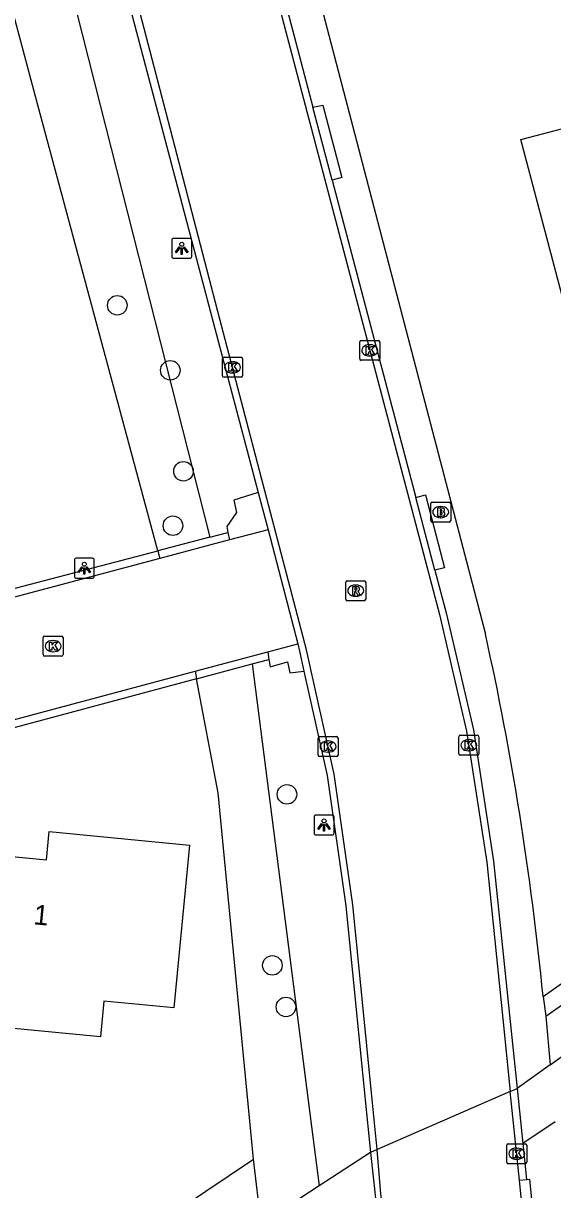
# Model space of a CAD drawing. Extents: x 162157 to 163165, y 378998 to 380775.
# Drawn here: x 162660.8 to 162687.3, y 380445.7 to 380504.1 of the extents above; entities that cross this region are included whole.
import ezdxf

# ---------------------------------------------------------------- set-up
doc = ezdxf.new("R2010")
doc.units = 0
for name, color, linetype in [('IMGEO_Boom', 7, 'Continuous'), ('IMGEO_Brandkraan', 7, 'Continuous'), ('IMGEO_Fietspad_open', 7, 'Continuous'), ('IMGEO_Gemengd_bos', 7, 'Continuous'), ('IMGEO_Groenvoorziening', 7, 'Continuous'), ('IMGEO_Kolk', 7, 'Continuous'), ('IMGEO_Lichtpunt', 7, 'Continuous'), ('IMGEO_Pand', 7, 'Continuous'), ('IMGEO_Pand_nummerreeks', 7, 'Continuous'), ('IMGEO_Rijbaan_lokaal_gesloten', 7, 'Continuous'), ('IMGEO_Rijbaan_lokaal_open', 7, 'Continuous'), ('IMGEO_Rioolput', 7, 'Continuous'), ('IMGEO_Voetpad_halfverhard', 7, 'Continuous'), ('IMGEO_Voetpad_open', 7, 'Continuous')]:
    doc.layers.add(name, color=color, linetype=linetype)

msp = doc.modelspace()

# ---------------------------------------------------------------- linework, layer by layer
at = {"layer": 'IMGEO_Boom'}
for centre in [(162665.521, 380489.983), (162668.174, 380486.729), (162668.834, 380481.673), (162668.307, 380478.95), (162674.016, 380465.494), (162673.286, 380456.933), (162673.967, 380454.853)]:
    msp.add_circle(centre, 0.489, dxfattribs=at)
at = {"layer": 'IMGEO_Brandkraan'}
for p, q in [((162681.216, 380479.204), (162681.216, 380480.056)), ((162681.291, 380480.13), (162682.143, 380480.13)), ((162681.704, 380479.91), (162681.729, 380479.91)), ((162682.217, 380480.056), (162682.217, 380479.204)), ((162681.727, 380479.35), (162681.702, 380479.35)), ((162682.143, 380479.13), (162681.291, 380479.13))]:
    msp.add_line(p, q, dxfattribs=at)
for points in [[(162681.216, 380479.204), (162681.216, 380480.056)], [(162681.291, 380480.13), (162682.143, 380480.13)], [(162681.564, 380479.83), (162681.564, 380479.43), (162681.777, 380479.43)], [(162681.795, 380479.83), (162681.564, 380479.83)], [(162682.217, 380480.056), (162682.217, 380479.204)], [(162681.743, 380479.749), (162681.689, 380479.749), (162681.689, 380479.673)], [(162681.689, 380479.673), (162681.742, 380479.673)], [(162681.751, 380479.597), (162681.689, 380479.597), (162681.689, 380479.516)], [(162681.689, 380479.516), (162681.751, 380479.516)], [(162682.143, 380479.13), (162681.291, 380479.13)]]:
    msp.add_lwpolyline(points, dxfattribs=at)
for centre, radius, start, end in [((162681.293, 380480.054), 0.0765, 91.55205, 178.44795), ((162681.293, 380480.054), 0.0765, 91.55205, 178.44795), ((162681.799, 380479.685), 0.145, 59.4692, 91.53667), ((162682.141, 380480.054), 0.0765, 1.55205, 88.44795), ((162682.141, 380480.054), 0.0765, 1.55205, 88.44795), ((162681.744, 380479.711), 0.0379, 267.82845, 90.93552), ((162681.752, 380479.556), 0.0404, 269.87594, 90.50774), ((162681.783, 380479.681), 0.251, 268.66757, 293.53466), ((162681.824, 380479.732), 0.0922, 285.51372, 58.15012), ((162681.829, 380479.54), 0.105, 301.31148, 78.98903), ((162681.293, 380479.206), 0.0765, 181.55205, 268.44795), ((162681.293, 380479.206), 0.0765, 181.55205, 268.44795), ((162682.141, 380479.206), 0.0765, 271.55205, 358.44795), ((162682.141, 380479.206), 0.0765, 271.55205, 358.44795)]:
    msp.add_arc(centre, radius, start, end, dxfattribs=at)
for centre, major_axis, ratio, start_param, end_param in [((162681.703, 380479.63), (-0.387, 0.002), 0.722429, 4.712389, 7.853982), ((162681.728, 380479.63), (-0.39, 0.002), 0.717154, 1.570796, 4.712389)]:
    msp.add_ellipse(centre, major_axis=major_axis, ratio=ratio, start_param=start_param, end_param=end_param, dxfattribs=at)
at = {"layer": 'IMGEO_Fietspad_open'}
for points in [[(162687.201, 380451.947), (162700.191, 380461.198), (162718.073, 380473.747), (162721.839, 380476.39), (162731.822, 380483.297)], [(162687.201, 380451.947), (162685.541, 380450.765)], [(162687.45, 380449.103), (162685.825, 380448.011)]]:
    msp.add_lwpolyline(points, dxfattribs=at)
at = {"layer": 'IMGEO_Gemengd_bos'}
msp.add_lwpolyline([(162686.842, 380455.383), (162698.747, 380463.798), (162717.329, 380476.675), (162717.214, 380477.109), (162722.756, 380480.815), (162721.635, 380488.635), (162709.746, 380529.126), (162706.597, 380543.52), (162702.968, 380557.567), (162695.09, 380585.37), (162687.837, 380613.552), (162683.878, 380612.514), (162673.502, 380651.377), (162671.402, 380650.811), (162667.467, 380665.693), (162654.457, 380673.698)], dxfattribs=at)
at = {"layer": 'IMGEO_Groenvoorziening'}
for points in [[(162655.034, 380537.94), (162664.661, 380500), (162670.147, 380478.375)], [(162667.543, 380477.694), (162661.54, 380500), (162651.656, 380537.009)], [(162672.276, 380472.024), (162675.255, 380448.864), (162675.637, 380445.897)], [(162672.345, 380447.227), (162670.571, 380465.579), (162669.481, 380471.274)], [(162613.427, 380456.794), (162617.964, 380424.039), (162634.993, 380422.187), (162672.345, 380447.227)], [(162672.73, 380443.999), (162672.345, 380447.227)]]:
    msp.add_lwpolyline(points, dxfattribs=at)
at = {"layer": 'IMGEO_Kolk'}
for p, q in [((162677.663, 380487.303), (162677.663, 380488.155)), ((162677.738, 380488.229), (162678.59, 380488.229)), ((162678.151, 380488.009), (162678.176, 380488.009)), ((162678.664, 380488.155), (162678.664, 380487.303)), ((162678.174, 380487.449), (162678.149, 380487.449)), ((162670.79, 380486.453), (162670.79, 380487.305)), ((162670.865, 380487.379), (162671.717, 380487.379)), ((162671.278, 380487.159), (162671.303, 380487.159)), ((162671.791, 380487.305), (162671.791, 380486.453)), ((162678.59, 380487.229), (162677.738, 380487.229)), ((162671.717, 380486.379), (162670.865, 380486.379)), ((162671.301, 380486.599), (162671.276, 380486.599)), ((162661.88, 380473.418), (162662.732, 380473.418)), ((162661.805, 380472.492), (162661.805, 380473.344)), ((162662.293, 380473.198), (162662.318, 380473.198)), ((162662.806, 380473.344), (162662.806, 380472.492)), ((162662.732, 380472.418), (162661.88, 380472.418)), ((162662.316, 380472.638), (162662.291, 380472.638)), ((162675.574, 380467.463), (162675.574, 380468.315)), ((162675.649, 380468.389), (162676.501, 380468.389)), ((162676.062, 380468.169), (162676.087, 380468.169)), ((162676.575, 380468.315), (162676.575, 380467.463)), ((162682.624, 380467.532), (162682.624, 380468.384)), ((162682.699, 380468.458), (162683.551, 380468.458)), ((162683.112, 380468.238), (162683.137, 380468.238)), ((162683.625, 380468.384), (162683.625, 380467.532)), ((162676.085, 380467.609), (162676.06, 380467.609)), ((162683.135, 380467.678), (162683.11, 380467.678)), ((162676.501, 380467.389), (162675.649, 380467.389)), ((162683.551, 380467.458), (162682.699, 380467.458)), ((162685.026, 380447.077), (162685.026, 380447.929)), ((162685.101, 380448.003), (162685.953, 380448.003)), ((162685.514, 380447.783), (162685.539, 380447.783)), ((162686.027, 380447.929), (162686.027, 380447.077)), ((162685.537, 380447.223), (162685.512, 380447.223)), ((162685.953, 380447.003), (162685.101, 380447.003))]:
    msp.add_line(p, q, dxfattribs=at)
for points in [[(162677.663, 380487.303), (162677.663, 380488.155)], [(162677.738, 380488.229), (162678.59, 380488.229)], [(162678.664, 380488.155), (162678.664, 380487.303)], [(162677.984, 380487.929), (162678.107, 380487.929), (162678.107, 380487.778), (162678.237, 380487.929), (162678.401, 380487.929), (162678.255, 380487.778), (162678.408, 380487.529), (162678.256, 380487.529), (162678.171, 380487.693), (162678.107, 380487.626), (162678.107, 380487.529), (162677.984, 380487.529), (162677.984, 380487.929)], [(162670.79, 380486.453), (162670.79, 380487.305)], [(162670.865, 380487.379), (162671.717, 380487.379)], [(162671.111, 380487.079), (162671.234, 380487.079), (162671.234, 380486.928), (162671.364, 380487.079), (162671.528, 380487.079), (162671.382, 380486.928), (162671.535, 380486.679), (162671.383, 380486.679), (162671.298, 380486.843), (162671.234, 380486.776), (162671.234, 380486.679), (162671.111, 380486.679), (162671.111, 380487.079)], [(162671.791, 380487.305), (162671.791, 380486.453)], [(162678.59, 380487.229), (162677.738, 380487.229)], [(162671.717, 380486.379), (162670.865, 380486.379)], [(162661.88, 380473.418), (162662.732, 380473.418)], [(162661.805, 380472.492), (162661.805, 380473.344)], [(162662.126, 380473.118), (162662.249, 380473.118), (162662.249, 380472.967), (162662.379, 380473.118), (162662.543, 380473.118), (162662.397, 380472.967), (162662.55, 380472.718), (162662.398, 380472.718), (162662.313, 380472.882), (162662.249, 380472.815), (162662.249, 380472.718), (162662.126, 380472.718), (162662.126, 380473.118)], [(162662.806, 380473.344), (162662.806, 380472.492)], [(162662.732, 380472.418), (162661.88, 380472.418)], [(162675.574, 380467.463), (162675.574, 380468.315)], [(162675.649, 380468.389), (162676.501, 380468.389)], [(162676.575, 380468.315), (162676.575, 380467.463)], [(162682.624, 380467.532), (162682.624, 380468.384)], [(162682.699, 380468.458), (162683.551, 380468.458)], [(162682.945, 380468.158), (162683.068, 380468.158), (162683.068, 380468.007), (162683.198, 380468.158), (162683.362, 380468.158), (162683.216, 380468.007), (162683.369, 380467.758), (162683.217, 380467.758), (162683.132, 380467.922), (162683.068, 380467.855), (162683.068, 380467.758), (162682.945, 380467.758), (162682.945, 380468.158)], [(162683.625, 380468.384), (162683.625, 380467.532)], [(162675.895, 380468.089), (162676.018, 380468.089), (162676.018, 380467.938), (162676.148, 380468.089), (162676.312, 380468.089), (162676.166, 380467.938), (162676.319, 380467.689), (162676.167, 380467.689), (162676.082, 380467.853), (162676.018, 380467.786), (162676.018, 380467.689), (162675.895, 380467.689), (162675.895, 380468.089)], [(162676.501, 380467.389), (162675.649, 380467.389)], [(162683.551, 380467.458), (162682.699, 380467.458)], [(162685.026, 380447.077), (162685.026, 380447.929)], [(162685.101, 380448.003), (162685.953, 380448.003)], [(162686.027, 380447.929), (162686.027, 380447.077)], [(162685.347, 380447.703), (162685.47, 380447.703), (162685.47, 380447.552), (162685.6, 380447.703), (162685.764, 380447.703), (162685.618, 380447.552), (162685.771, 380447.303), (162685.619, 380447.303), (162685.534, 380447.467), (162685.47, 380447.4), (162685.47, 380447.303), (162685.347, 380447.303), (162685.347, 380447.703)], [(162685.953, 380447.003), (162685.101, 380447.003)]]:
    msp.add_lwpolyline(points, dxfattribs=at)
for centre, start, end in [((162677.74, 380488.153), 91.55205, 178.44795), ((162677.74, 380488.153), 91.55205, 178.44795), ((162678.588, 380488.153), 1.55205, 88.44795), ((162678.588, 380488.153), 1.55205, 88.44795), ((162670.867, 380487.303), 91.55205, 178.44795), ((162670.867, 380487.303), 91.55205, 178.44795), ((162671.715, 380487.303), 1.55205, 88.44795), ((162671.715, 380487.303), 1.55205, 88.44795), ((162677.74, 380487.305), 181.55205, 268.44795), ((162677.74, 380487.305), 181.55205, 268.44795), ((162678.588, 380487.305), 271.55205, 358.44795), ((162678.588, 380487.305), 271.55205, 358.44795), ((162670.867, 380486.455), 181.55205, 268.44795), ((162670.867, 380486.455), 181.55205, 268.44795), ((162671.715, 380486.455), 271.55205, 358.44795), ((162671.715, 380486.455), 271.55205, 358.44795), ((162661.882, 380473.342), 91.55205, 178.44795), ((162661.882, 380473.342), 91.55205, 178.44795), ((162662.73, 380473.342), 1.55205, 88.44795), ((162662.73, 380473.342), 1.55205, 88.44795), ((162661.882, 380472.494), 181.55205, 268.44795), ((162661.882, 380472.494), 181.55205, 268.44795), ((162662.73, 380472.494), 271.55205, 358.44795), ((162662.73, 380472.494), 271.55205, 358.44795), ((162675.651, 380468.313), 91.55205, 178.44795), ((162675.651, 380468.313), 91.55205, 178.44795), ((162676.499, 380468.313), 1.55205, 88.44795), ((162676.499, 380468.313), 1.55205, 88.44795), ((162682.701, 380468.382), 91.55205, 178.44795), ((162682.701, 380468.382), 91.55205, 178.44795), ((162683.549, 380468.382), 1.55205, 88.44795), ((162683.549, 380468.382), 1.55205, 88.44795), ((162675.651, 380467.465), 181.55205, 268.44795), ((162675.651, 380467.465), 181.55205, 268.44795), ((162676.499, 380467.465), 271.55205, 358.44795), ((162676.499, 380467.465), 271.55205, 358.44795), ((162682.701, 380467.534), 181.55205, 268.44795), ((162682.701, 380467.534), 181.55205, 268.44795), ((162683.549, 380467.534), 271.55205, 358.44795), ((162683.549, 380467.534), 271.55205, 358.44795), ((162685.103, 380447.927), 91.55205, 178.44795), ((162685.103, 380447.927), 91.55205, 178.44795), ((162685.951, 380447.927), 1.55205, 88.44795), ((162685.951, 380447.927), 1.55205, 88.44795), ((162685.103, 380447.079), 181.55205, 268.44795), ((162685.103, 380447.079), 181.55205, 268.44795), ((162685.951, 380447.079), 271.55205, 358.44795), ((162685.951, 380447.079), 271.55205, 358.44795)]:
    msp.add_arc(centre, 0.0765, start, end, dxfattribs=at)
for centre, major_axis, ratio, start_param, end_param in [((162678.15, 380487.729), (-0.387, 0.002), 0.722429, 4.712389, 7.853982), ((162678.175, 380487.729), (-0.39, 0.002), 0.717154, 1.570796, 4.712389), ((162671.277, 380486.879), (-0.387, 0.002), 0.722429, 4.712389, 7.853982), ((162671.302, 380486.879), (-0.39, 0.002), 0.717154, 1.570796, 4.712389), ((162662.292, 380472.918), (-0.387, 0.002), 0.722429, 4.712389, 7.853982), ((162662.317, 380472.918), (-0.39, 0.002), 0.717154, 1.570796, 4.712389), ((162676.061, 380467.889), (-0.387, 0.002), 0.722429, 4.712389, 7.853982), ((162676.086, 380467.889), (-0.39, 0.002), 0.717154, 1.570796, 4.712389), ((162683.111, 380467.958), (-0.387, 0.002), 0.722429, 4.712389, 7.853982), ((162683.136, 380467.958), (-0.39, 0.002), 0.717154, 1.570796, 4.712389), ((162685.513, 380447.503), (-0.387, 0.002), 0.722429, 4.712389, 7.853982), ((162685.538, 380447.503), (-0.39, 0.002), 0.717154, 1.570796, 4.712389)]:
    msp.add_ellipse(centre, major_axis=major_axis, ratio=ratio, start_param=start_param, end_param=end_param, dxfattribs=at)
at = {"layer": 'IMGEO_Lichtpunt'}
for p, q in [((162669.153, 380493.337), (162668.345, 380493.337)), ((162669.153, 380493.337), (162668.345, 380493.337)), ((162668.251, 380493.242), (162668.251, 380492.435)), ((162668.251, 380493.242), (162668.251, 380492.435)), ((162669.247, 380492.435), (162669.247, 380493.242)), ((162669.247, 380492.435), (162669.247, 380493.242)), ((162668.345, 380492.341), (162669.153, 380492.341)), ((162668.345, 380492.341), (162669.153, 380492.341)), ((162663.372, 380477.224), (162663.372, 380476.417)), ((162663.372, 380477.224), (162663.372, 380476.417)), ((162664.274, 380477.319), (162663.466, 380477.319)), ((162664.274, 380477.319), (162663.466, 380477.319)), ((162664.368, 380476.417), (162664.368, 380477.224)), ((162664.368, 380476.417), (162664.368, 380477.224)), ((162663.466, 380476.323), (162664.274, 380476.323)), ((162663.466, 380476.323), (162664.274, 380476.323)), ((162675.379, 380464.367), (162675.379, 380463.56)), ((162675.379, 380464.367), (162675.379, 380463.56)), ((162676.281, 380464.462), (162675.473, 380464.462)), ((162676.281, 380464.462), (162675.473, 380464.462)), ((162676.375, 380463.56), (162676.375, 380464.367)), ((162676.375, 380463.56), (162676.375, 380464.367)), ((162675.473, 380463.466), (162676.281, 380463.466)), ((162675.473, 380463.466), (162676.281, 380463.466))]:
    msp.add_line(p, q, dxfattribs=at)
for points in [[(162668.625, 380492.906), (162668.664, 380492.878), (162668.476, 380492.616), (162668.438, 380492.643), (162668.625, 380492.906)], [(162668.727, 380492.858), (162668.774, 380492.858), (162668.774, 380492.536), (162668.727, 380492.536), (162668.727, 380492.858)], [(162668.837, 380492.878), (162668.875, 380492.905), (162669.062, 380492.643), (162669.023, 380492.615), (162668.837, 380492.878)], [(162663.746, 380476.888), (162663.785, 380476.86), (162663.597, 380476.598), (162663.559, 380476.625), (162663.746, 380476.888)], [(162663.848, 380476.84), (162663.895, 380476.84), (162663.895, 380476.518), (162663.848, 380476.518), (162663.848, 380476.84)], [(162663.958, 380476.86), (162663.996, 380476.887), (162664.183, 380476.625), (162664.144, 380476.597), (162663.958, 380476.86)], [(162675.753, 380464.031), (162675.792, 380464.003), (162675.604, 380463.741), (162675.566, 380463.768), (162675.753, 380464.031)], [(162675.855, 380463.983), (162675.902, 380463.983), (162675.902, 380463.661), (162675.855, 380463.661), (162675.855, 380463.983)], [(162675.965, 380464.003), (162676.003, 380464.03), (162676.19, 380463.768), (162676.151, 380463.74), (162675.965, 380464.003)]]:
    msp.add_lwpolyline(points, dxfattribs=at)
for centre in [(162668.75, 380493.04), (162663.871, 380477.022), (162675.878, 380464.165)]:
    msp.add_circle(centre, 0.0994, dxfattribs=at)
for centre, start, end in [((162668.345, 380493.242), 90, 180), ((162668.345, 380493.242), 90, 180), ((162669.153, 380493.242), 0, 90), ((162669.153, 380493.242), 0, 90), ((162668.345, 380492.435), 180, 270), ((162668.345, 380492.435), 180, 270), ((162669.153, 380492.435), 270, 0), ((162669.153, 380492.435), 270, 360), ((162663.466, 380477.224), 90, 180), ((162663.466, 380477.224), 90, 180), ((162664.274, 380477.224), 0, 90), ((162664.274, 380477.224), 0, 90), ((162663.466, 380476.417), 180, 270), ((162663.466, 380476.417), 180, 270), ((162664.274, 380476.417), 270, 0), ((162664.274, 380476.417), 270, 360), ((162675.473, 380464.367), 90, 180), ((162675.473, 380464.367), 90, 180), ((162676.281, 380464.367), 0, 90), ((162676.281, 380464.367), 0, 90), ((162675.473, 380463.56), 180, 270), ((162675.473, 380463.56), 180, 270), ((162676.281, 380463.56), 270, 0), ((162676.281, 380463.56), 270, 360)]:
    msp.add_arc(centre, 0.0946, start, end, dxfattribs=at)
at = {"layer": 'IMGEO_Pand'}
for points in [[(162704.261, 380507.235), (162705.497, 380502.391), (162700.489, 380501.107), (162700.376, 380501.078), (162703.144, 380490.338), (162688.825, 380486.566), (162688.782, 380486.73), (162688.548, 380487.619), (162685.738, 380498.29), (162688.605, 380499.045), (162691.504, 380499.809), (162691.455, 380500), (162690.505, 380503.727), (162695.35, 380504.963), (162699.252, 380505.958), (162700.5, 380506.276)], [(162653.72, 380454.411), (162654.545, 380462.943), (162661.976, 380462.224), (162662.112, 380463.634), (162669.14, 380462.954), (162668.352, 380454.81), (162664.85, 380455.148), (162664.677, 380453.351), (162653.72, 380454.411)]]:
    msp.add_lwpolyline(points, dxfattribs=at)
at = {"layer": 'IMGEO_Rijbaan_lokaal_gesloten'}
for points in [[(162657.91, 380565.281), (162660.014, 380557.121), (162667.731, 380527.348), (162674.932, 380500), (162681.65, 380474.495), (162683.015, 380468.663), (162684.023, 380462.108), (162684.831, 380454.251), (162685.204, 380450.618)], [(162678.535, 380447.716), (162678.253, 380450.55), (162677.316, 380459.965), (162676.381, 380466.512), (162675.002, 380472.733), (162670.658, 380489.297), (162667.863, 380500), (162657.649, 380539.117)], [(162657.416, 380538.596), (162660.655, 380525.668), (162667.446, 380500), (162672.577, 380480.608)], [(162672.577, 380480.608), (162672.973, 380479.114), (162673.069, 380478.75)], [(162673.069, 380478.75), (162674.555, 380473.037)], [(162674.555, 380473.037), (162674.64, 380472.659), (162674.862, 380471.673)], [(162674.862, 380471.673), (162676.036, 380466.449), (162676.968, 380459.923), (162677.92, 380450.363), (162678.198, 380447.57)], [(162685.204, 380450.618), (162678.535, 380447.716)], [(162685.661, 380446.176), (162685.204, 380450.618)], [(162678.535, 380447.716), (162678.198, 380447.57)], [(162680.525, 380429.323), (162678.724, 380445.517), (162678.557, 380447.491), (162678.535, 380447.716)], [(162678.198, 380447.57), (162678.473, 380445.123)], [(162685.972, 380443.152), (162685.661, 380446.176)]]:
    msp.add_lwpolyline(points, dxfattribs=at)
at = {"layer": 'IMGEO_Rijbaan_lokaal_open'}
for points in [[(162671.153, 380515.728), (162675.319, 380499.905)], [(162676.28, 380496.257), (162675.319, 380499.905)], [(162676.28, 380496.257), (162680.466, 380480.363)], [(162672.577, 380480.608), (162671.361, 380480.235), (162671.486, 380479.608), (162671.005, 380478.911), (162671.065, 380478.615)], [(162681.427, 380476.718), (162680.466, 380480.363)], [(162673.069, 380478.75), (162671.14, 380478.237)], [(162670.147, 380478.375), (162667.543, 380477.694)], [(162671.14, 380478.237), (162667.647, 380477.309)], [(162670.147, 380478.375), (162671.065, 380478.615)], [(162671.065, 380478.615), (162671.14, 380478.237)], [(162611.699, 380463.642), (162616.565, 380464.361), (162667.543, 380477.694)], [(162667.543, 380477.694), (162667.647, 380477.309)], [(162667.647, 380477.309), (162639.769, 380469.901), (162633.608, 380468.313), (162630.698, 380467.514), (162625.692, 380466.261), (162619.395, 380464.615), (162616.653, 380463.919), (162612.198, 380463.112)], [(162681.427, 380476.718), (162681.99, 380474.579), (162683.359, 380468.73), (162684.37, 380462.153), (162685.163, 380454.438), (162685.541, 380450.765)], [(162673.052, 380472.635), (162674.555, 380473.037)], [(162669.414, 380471.663), (162673.052, 380472.635)], [(162672.276, 380472.024), (162673.118, 380472.25)], [(162673.052, 380472.635), (162673.118, 380472.25)], [(162673.118, 380472.25), (162673.181, 380471.883), (162674.05, 380472.137), (162674.16, 380471.577), (162674.862, 380471.673)], [(162620.075, 380458.483), (162625.343, 380459.926), (162638.862, 380463.492), (162669.414, 380471.663)], [(162669.414, 380471.663), (162669.481, 380471.274)], [(162669.481, 380471.274), (162672.276, 380472.024)], [(162669.481, 380471.274), (162620.024, 380458.009), (162613.427, 380456.794)], [(162685.204, 380450.618), (162685.541, 380450.765)], [(162685.541, 380450.765), (162685.825, 380448.011)], [(162685.825, 380448.011), (162686.01, 380446.212)], [(162685.661, 380446.176), (162686.01, 380446.212)]]:
    msp.add_lwpolyline(points, dxfattribs=at)
at = {"layer": 'IMGEO_Rioolput'}
for p, q in [((162676.959, 380475.268), (162676.959, 380476.12)), ((162677.034, 380476.194), (162677.886, 380476.194)), ((162677.447, 380475.974), (162677.472, 380475.974)), ((162677.96, 380476.12), (162677.96, 380475.268)), ((162677.886, 380475.194), (162677.034, 380475.194)), ((162677.47, 380475.414), (162677.445, 380475.414))]:
    msp.add_line(p, q, dxfattribs=at)
for points in [[(162676.959, 380475.268), (162676.959, 380476.12)], [(162677.034, 380476.194), (162677.886, 380476.194)], [(162677.548, 380475.892), (162677.296, 380475.894), (162677.296, 380475.494)], [(162677.474, 380475.813), (162677.42, 380475.813), (162677.42, 380475.732)], [(162677.96, 380476.12), (162677.96, 380475.268)], [(162677.886, 380475.194), (162677.034, 380475.194)], [(162677.296, 380475.494), (162677.42, 380475.494), (162677.42, 380475.656), (162677.431, 380475.656)], [(162677.42, 380475.732), (162677.472, 380475.732)], [(162677.478, 380475.627), (162677.549, 380475.494), (162677.689, 380475.494), (162677.624, 380475.62)]]:
    msp.add_lwpolyline(points, dxfattribs=at)
for centre, radius, start, end in [((162677.036, 380476.118), 0.0765, 91.55205, 178.44795), ((162677.036, 380476.118), 0.0765, 91.55205, 178.44795), ((162677.48, 380475.717), 0.0964, 77.00612, 93.18647), ((162677.494, 380475.774), 0.0378, 276.66336, 79.67722), ((162677.547, 380475.782), 0.109, 350.36119, 89.41601), ((162677.545, 380475.782), 0.112, 277.58423, 350.98172), ((162677.884, 380476.118), 0.0765, 1.55205, 88.44795), ((162677.884, 380476.118), 0.0765, 1.55205, 88.44795), ((162677.036, 380475.27), 0.0765, 181.55205, 268.44795), ((162677.036, 380475.27), 0.0765, 181.55205, 268.44795), ((162677.43, 380475.603), 0.0533, 26.02933, 88.69889), ((162677.456, 380475.921), 0.19, 274.7715, 282.96867), ((162677.529, 380475.567), 0.108, 29.51342, 73.79051), ((162677.884, 380475.27), 0.0765, 271.55205, 358.44795), ((162677.884, 380475.27), 0.0765, 271.55205, 358.44795)]:
    msp.add_arc(centre, radius, start, end, dxfattribs=at)
for centre, major_axis, ratio, start_param, end_param in [((162677.446, 380475.694), (-0.387, 0.002), 0.722429, 4.712389, 7.853982), ((162677.471, 380475.694), (-0.39, 0.002), 0.717154, 1.570796, 4.712389)]:
    msp.add_ellipse(centre, major_axis=major_axis, ratio=ratio, start_param=start_param, end_param=end_param, dxfattribs=at)
at = {"layer": 'IMGEO_Voetpad_halfverhard'}
for points in [[(162678.198, 380447.57), (162675.637, 380445.897)], [(162675.637, 380445.897), (162672.73, 380443.999)]]:
    msp.add_lwpolyline(points, dxfattribs=at)
at = {"layer": 'IMGEO_Voetpad_open'}
for points in [[(162663.653, 380552.582), (162663.926, 380551.586), (162664.002, 380551.31), (162665.03, 380547.56), (162664.729, 380547.475), (162668.276, 380533.465), (162677.031, 380500), (162683.958, 380473.523)], [(162675.319, 380499.905), (162675.81, 380500), (162676.763, 380496.383), (162676.28, 380496.257)], [(162686.987, 380454.391), (162717.548, 380475.812), (162731.275, 380485.433)], [(162680.466, 380480.363), (162680.949, 380480.49), (162681.909, 380476.845), (162681.427, 380476.718)], [(162686.842, 380455.383), (162686.987, 380454.391)], [(162686.987, 380454.391), (162687.201, 380451.947)], [(162686.01, 380446.212), (162686.159, 380446.227), (162686.47, 380443.203), (162686.321, 380443.188)]]:
    msp.add_lwpolyline(points, dxfattribs=at)
msp.add_arc((162537.564, 380440.949), 149.974, 5.5228, 12.5444, dxfattribs=at)

# ---------------------------------------------------------------- texts
at = {"layer": 'IMGEO_Pand_nummerreeks'}
msp.add_text('1', height=1, rotation=354.47344, dxfattribs=at).set_placement((162661.298, 380458.994))

doc.saveas('drawing.dxf')
